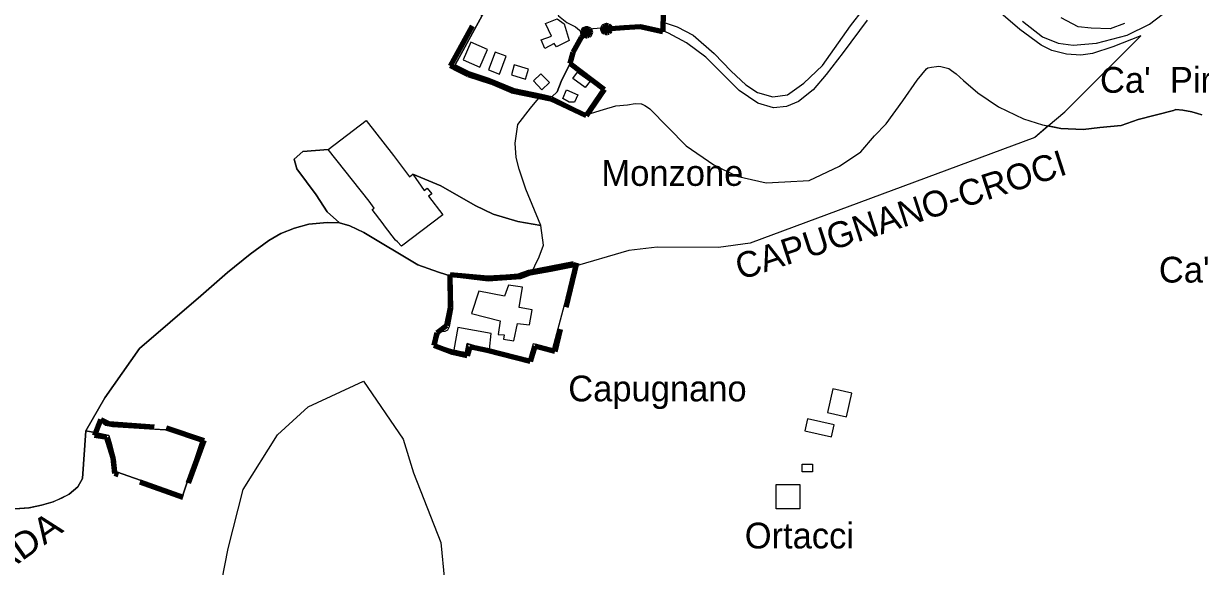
# Model space of a CAD drawing. Extents: x 645880 to 658994, y 884400 to 894744.
# Drawn here: x 655748 to 656523, y 891174 to 891532 of the extents above; entities that cross this region are included whole.
import ezdxf
from ezdxf.enums import TextEntityAlignment as Align

# ---------------------------------------------------------------- set-up
doc = ezdxf.new("R2010")
doc.units = 0
doc.header["$LTSCALE"] = 10
doc.header["$PDMODE"] = 32
doc.header["$PDSIZE"] = 5
doc.linetypes.add('MEDIUM_DASHED', pattern=[4.5, 3, -1.5])
for name, color, linetype, lineweight in [('1', 7, 'Continuous', 25), ('15', 7, 'MEDIUM_DASHED', 100), ('16', 7, 'Continuous', 25), ('17', 7, 'Continuous', 25), ('18', 7, 'Continuous', 25), ('3', 7, 'Continuous', 25), ('38', 7, 'Continuous', 25), ('55', 7, 'Continuous', 25), ('6', 7, 'Continuous', 25), ('7', 7, 'Continuous', 25), ('8', 7, 'Continuous', 25), ('9', 7, 'Continuous', 25)]:
    doc.layers.add(name, color=color, linetype=linetype, lineweight=lineweight)
doc.layers.add('60', color=7, linetype='Continuous')

msp = doc.modelspace()

# ---------------------------------------------------------------- linework, layer by layer
at = {"layer": '1'}
for points in [[(656030.07, 891364.83), (656030.07, 891364.83), (656053.81, 891361.98), (656075.35, 891363.51), (656081.59, 891365.81), (656091.47, 891367.73), (656095.2, 891368.25), (656110.65, 891371.26), (656096.25, 891317.09), (656083.35, 891320.35)], [(656025.35, 891328.76), (656027.21, 891329.63), (656028.2, 891331.74), (656030.42, 891343.51), (656030.07, 891364.83)], [(656083.35, 891320.35), (656080.48, 891310.57), (656053.24, 891316.44), (656040.31, 891320.04), (656039.04, 891314.08), (656031.74, 891315.79), (656019.56, 891319.7), (656021.84, 891328.41), (656025.35, 891328.76)]]:
    msp.add_lwpolyline(points, dxfattribs=at)
for points in [[(656047.54, 891355.11), (656042.82, 891340.46), (656061.62, 891335.43), (656060.31, 891326.5), (656064.2, 891326.2), (656063.89, 891323.36), (656070.66, 891322.42), (656073.03, 891333.88), (656080.89, 891332.82), (656082.83, 891342.69), (656074.12, 891344.32), (656076.36, 891357.65), (656067.07, 891358.99), (656064.52, 891351.73)], [(656033.8, 891331.14), (656031.13, 891316.41), (656038.81, 891314.63), (656039.97, 891320.62), (656054.66, 891316.73), (656055.83, 891327.09)]]:
    msp.add_lwpolyline(points, close=True, dxfattribs=at)
at = {"layer": '15'}
for points in [[(656129.47, 891579.99), (656132.2, 891583.96), (656168.33, 891581.97), (656169.33, 891554.49), (656168.83, 891526.01), (656153.99, 891529.49), (656143.37, 891528.83), (656131.76, 891527.95)], [(656118.62, 891525.84), (656115.09, 891522.49), (656109.61, 891512.47), (656107.56, 891505.27), (656130.23, 891488.12), (656118.29, 891470.76), (656094.96, 891481.82), (656069.3, 891487.05), (656055.47, 891492.82), (656040.55, 891497.87), (656033.97, 891501.06), (656028.99, 891503.72), (656048.16, 891538.46), (656068.74, 891558.16), (656089.63, 891562.66), (656099.28, 891564.15), (656113.39, 891564.39), (656119.58, 891557.21), (656125.76, 891571.08), (656129.47, 891579.99)], [(656026.59, 891332.41), (656028.86, 891344.41), (656028.67, 891365.99), (656053.32, 891363.87), (656065.65, 891364.45), (656073.93, 891365.22), (656080.67, 891367.73), (656112.06, 891373.7), (656097.62, 891315.31), (656084.52, 891318.78)], [(656084.52, 891318.78), (656081.44, 891308.76), (656053.07, 891316.06), (656041.57, 891318.4), (656039.84, 891312.42), (656030.21, 891314.73), (656018.27, 891319.36), (656020.15, 891327.7), (656026.59, 891332.41)]]:
    msp.add_lwpolyline(points, dxfattribs=at)
msp.add_lwpolyline([(655798.59, 891270.53), (655803.8, 891267.92), (655841.5, 891265), (655866.37, 891256.7), (655852.71, 891219.14), (655807.7, 891234.92), (655806.56, 891245.16), (655802.49, 891258.66), (655794.37, 891259.96)], close=True, dxfattribs=at)
for p in [(656131.76, 891527.95), (656118.62, 891525.84)]:
    msp.add_point(p, dxfattribs=at)
at = {"layer": '16'}
msp.add_line((655788.66, 891263.09), (655786.45, 891231.66), dxfattribs=at)
for points in [[(656523.95, 891471.33), (656521.12, 891472.25), (656517.45, 891473.36), (656511.53, 891474.41), (656506.87, 891474.96), (656505.37, 891474.15), (656482.13, 891468.34), (656470.86, 891464.44), (656456.84, 891462.98), (656445.81, 891461.61), (656431.13, 891462.3), (656422.82, 891464.05)], [(656422.82, 891464.05), (656413.94, 891456.5), (656226.36, 891386.67), (656205.54, 891383.87)], [(655947.74, 891400.48), (655935.57, 891399.18), (655926.2, 891396.68)], [(655971.82, 891393.72), (655962.62, 891398.23), (655955.78, 891400.14), (655947.74, 891400.48)], [(655926.2, 891396.68), (655917.16, 891393.03), (655909.15, 891388.41), (655896.94, 891379.46), (655881.89, 891367.38), (655864.3, 891352.05), (655824.04, 891317.31), (655801.05, 891284.78), (655788.66, 891263.09)], [(656030.07, 891364.83), (656021.02, 891367.61), (656007.43, 891372.44), (655971.82, 891393.72)], [(656205.54, 891383.87), (656165.13, 891384.18), (656146.48, 891382), (656108.81, 891370.85), (656110.65, 891371.26), (656096.25, 891317.09), (656083.35, 891320.35), (656080.48, 891310.57), (656053.24, 891316.44), (656039.97, 891320.62), (656038.81, 891314.63), (656031.74, 891315.79), (656019.56, 891319.7), (656021.84, 891328.41), (656025.35, 891328.76)], [(656025.35, 891328.76), (656027.21, 891329.63), (656028.2, 891331.74), (656030.42, 891343.51), (656030.07, 891364.83)], [(655876.33, 891153.86), (655882.51, 891185.32), (655892.3, 891224.32), (655914.98, 891260.33), (655935.09, 891278.84), (655971.69, 891295.84), (655997.73, 891257.52), (656004.47, 891235.26), (656022.57, 891189.45), (656025.05, 891164.29)], [(655786.45, 891231.66), (655783.44, 891226.13), (655777.71, 891221.15)], [(655777.71, 891221.15), (655772.78, 891218.49), (655767.1, 891216.28)], [(655767.1, 891216.28), (655759.41, 891213.88), (655751.17, 891212.3), (655732.6, 891210.97), (655716.83, 891207.52), (655704.46, 891206.35)]]:
    msp.add_lwpolyline(points, dxfattribs=at)
msp.add_lwpolyline([(655788.66, 891263.09), (655795.69, 891261.6), (655798.99, 891268.87), (655801.68, 891266.83), (655806.17, 891265.96), (655841.22, 891263.75), (655864.61, 891256.59), (655852.58, 891220.65), (655808.89, 891235.87), (655807.95, 891244.39), (655805.12, 891255.5), (655803.7, 891259.85), (655795.69, 891261.6)], close=True, dxfattribs=at)
at = {"layer": '17'}
for points in [[(656078.47, 891422.3), (656074.29, 891435.57), (656072.29, 891443.27), (656071.65, 891452.77), (656073.24, 891465.01), (656081.57, 891475.88), (656089.03, 891484.77), (656071.19, 891488.48), (656054.45, 891495.4), (656041.28, 891499.66), (656031.95, 891504.45), (656049.79, 891536.92), (656026.15, 891549.44), (656015.9, 891559.7), (656007.97, 891578.31), (655999.02, 891581.54)], [(656168.45, 891532.73), (656178.27, 891529.33), (656188.91, 891523.83), (656202.65, 891511.81), (656213.98, 891500.13), (656223.59, 891491.2), (656231.15, 891486.04), (656241.45, 891483.29), (656251.06, 891484.67), (656261.71, 891492.23), (656274.07, 891503.91), (656292.61, 891530.02), (656301.19, 891541.01)], [(656483.94, 891523.47), (656477.61, 891520.97), (656465.41, 891516.18), (656451.93, 891511.82), (656444.38, 891510.79), (656434.76, 891511.47), (656425.15, 891513.88), (656418.28, 891517.31), (656404.21, 891527.62), (656390.13, 891539.65)], [(656405.92, 891533.11), (656418.97, 891522.8), (656429.27, 891518.69), (656439.23, 891517.31), (656454.68, 891518.69), (656474.94, 891523.84), (656489.57, 891531.26), (656497.95, 891537.46)], [(656166.51, 891527.84), (656154.23, 891530.47), (656122.64, 891528.13), (656116.65, 891525.08)], [(656303.6, 891533.81), (656287.8, 891512.5), (656276.47, 891498.07), (656267.89, 891487.77), (656258.28, 891480.21), (656250.38, 891476.77), (656241.79, 891476.08), (656231.49, 891479.17), (656219.1, 891487.46), (656197.15, 891509.4), (656184.42, 891518.93), (656172.58, 891525.28), (656166.51, 891527.84)], [(656473.18, 891531.71), (656463.61, 891528.13), (656451.23, 891528.51), (656442.51, 891529.38), (656431.26, 891535.26)], [(656116.65, 891525.08), (656109.5, 891512.33), (656107.17, 891504.21), (656130.01, 891487.68), (656118.99, 891471.57)], [(656422.82, 891464.06), (656433.72, 891473.33), (656483.94, 891523.47)], [(656217.59, 891430.94), (656237, 891426.53), (656249.34, 891427.21), (656265.34, 891428.01), (656285.18, 891437.55), (656299.29, 891446.97), (656308.37, 891457.56), (656315.94, 891465.5), (656327.12, 891480.54), (656336.51, 891494.21), (656342.69, 891501.8), (656343.43, 891502.42), (656345.81, 891502.91), (656349.22, 891503.24), (656350.71, 891503.37), (656352.01, 891503.2), (656357.3, 891501.85), (656359.07, 891500.65), (656362.23, 891498.43), (656367.03, 891494.07), (656376.54, 891485.85), (656390.16, 891476.76), (656406.48, 891468.84), (656418.98, 891464.86), (656422.82, 891464.06)], [(656217.59, 891430.94), (656237, 891426.53), (656249.34, 891427.21), (656265.34, 891428.01), (656285.18, 891437.55), (656299.29, 891446.97), (656308.37, 891457.56), (656315.94, 891465.5), (656327.12, 891480.54), (656336.51, 891494.21), (656342.69, 891501.8), (656343.43, 891502.42), (656345.81, 891502.91), (656349.22, 891503.24), (656350.71, 891503.37), (656352.01, 891503.2), (656357.3, 891501.85), (656359.07, 891500.65), (656362.23, 891498.43), (656367.03, 891494.07), (656376.54, 891485.85), (656390.16, 891476.76), (656406.48, 891468.84), (656418.98, 891464.86), (656422.82, 891464.06), (656422.77, 891464.02)], [(656422.77, 891464.02), (656413.94, 891456.5), (656226.36, 891386.67), (656205.54, 891383.87), (656165.13, 891384.18), (656146.48, 891382.01), (656108.81, 891370.86), (656095.2, 891368.25), (656091.47, 891367.73), (656081.59, 891365.81), (656087.34, 891377.65), (656090.3, 891385.37), (656088.48, 891398.33), (656078.47, 891422.3), (656074.29, 891435.57), (656072.29, 891443.27), (656071.65, 891452.77), (656073.24, 891465.01), (656081.57, 891475.88), (656089.03, 891484.77), (656095.78, 891483.3), (656118.99, 891471.57)], [(656118.99, 891471.57), (656129.71, 891474.95), (656137.93, 891477.26), (656145.68, 891477.91), (656150.56, 891478.82)], [(656118.99, 891471.57), (656129.71, 891474.95), (656137.93, 891477.26), (656145.68, 891477.91), (656150.56, 891478.82)], [(656150.56, 891478.82), (656154.66, 891478.69), (656154.91, 891478.59), (656156.9, 891477.64), (656158.85, 891476.4), (656160.19, 891475.34), (656184.15, 891451.05), (656202.46, 891438.51), (656217.59, 891430.94)], [(656150.56, 891478.82), (656154.66, 891478.69), (656154.91, 891478.59), (656156.9, 891477.64), (656158.85, 891476.4), (656160.19, 891475.34), (656184.15, 891451.05), (656202.46, 891438.51), (656217.59, 891430.94)], [(655948.23, 891448.48), (655973.43, 891467.57), (655991.42, 891444.51), (656001.81, 891430.58), (656004.03, 891432.15)], [(655948.23, 891448.48), (655931.52, 891447.11), (655925.89, 891442.19), (655927.65, 891435.85), (655940.31, 891418.61), (655947.69, 891407.35), (655955.78, 891400.14)], [(655948.23, 891448.48), (655931.52, 891447.11), (655925.89, 891442.19), (655927.65, 891435.85), (655940.31, 891418.61), (655947.69, 891407.35), (655955.78, 891400.14)], [(655955.78, 891400.14), (655947.69, 891407.35), (655940.31, 891418.61), (655927.65, 891435.85), (655925.89, 891442.19), (655931.52, 891447.11), (655948.23, 891448.48)], [(656088.48, 891398.33), (656073.25, 891401.01), (656057.07, 891405.94), (656045.12, 891411.57), (656022.61, 891424.59), (656004.03, 891432.15), (656011.54, 891421.4), (656013.65, 891423.03), (656016.53, 891419.26), (656014.51, 891417.68), (656023.82, 891405.38), (655996.54, 891384.72), (655993.99, 891387.65), (655992.62, 891388.74), (655985.51, 891398.14), (655984.51, 891399.47), (655977.33, 891408.97), (655978.58, 891409.88), (655975.35, 891414.49), (655948.23, 891448.48)], [(656004.03, 891432.15), (656022.61, 891424.59), (656045.12, 891411.57), (656057.07, 891405.94), (656073.25, 891401.01), (656088.48, 891398.33)], [(656004.03, 891432.15), (656022.61, 891424.59), (656045.12, 891411.57), (656057.07, 891405.94), (656073.25, 891401.01), (656088.48, 891398.33), (656078.47, 891422.3)], [(655926.2, 891396.68), (655935.57, 891399.18), (655947.74, 891400.48), (655955.78, 891400.14)], [(655955.78, 891400.14), (655962.62, 891398.23), (655971.82, 891393.72), (656007.43, 891372.44)], [(656081.59, 891365.81), (656087.34, 891377.65), (656090.3, 891385.37), (656088.48, 891398.33)], [(655896.94, 891379.46), (655909.15, 891388.41), (655917.16, 891393.03), (655926.2, 891396.68)], [(655777.72, 891221.15), (655783.44, 891226.13), (655786.45, 891231.66), (655788.66, 891263.09), (655801.05, 891284.78), (655824.05, 891317.31), (655864.3, 891352.06), (655881.89, 891367.38), (655896.94, 891379.46)], [(656007.43, 891372.44), (656021.02, 891367.61), (656030.07, 891364.83), (656053.81, 891361.98), (656075.35, 891363.51), (656081.59, 891365.81)], [(655759.41, 891213.88), (655767.1, 891216.28), (655777.72, 891221.15)], [(655680.94, 891204.83), (655692.21, 891204.64), (655704.46, 891206.35), (655715.79, 891207.43), (655732.6, 891210.97), (655751.18, 891212.3), (655759.41, 891213.88)]]:
    msp.add_lwpolyline(points, dxfattribs=at)
at = {"layer": '18'}
msp.add_lwpolyline([(655876.33, 891153.86), (655882.51, 891185.32), (655892.3, 891224.32), (655914.98, 891260.33), (655935.09, 891278.84), (655971.69, 891295.84), (655997.73, 891257.52), (656004.47, 891235.26), (656022.57, 891189.45), (656025.05, 891164.29)], dxfattribs=at)
at = {"layer": '3'}
for points in [[(656118.99, 891471.57), (656095.78, 891483.3), (656099.14, 891486.61), (656101.8, 891493.4), (656107.17, 891504.21), (656130.01, 891487.68)], [(656109.65, 891495.35), (656112.6, 891499.55), (656121.04, 891493.64), (656117.62, 891489.51)], [(656105.28, 891487.85), (656112.84, 891484.54), (656110.71, 891479.82), (656107.17, 891479.76), (656103.04, 891482.18)]]:
    msp.add_lwpolyline(points, close=True, dxfattribs=at)
at = {"layer": '38'}
msp.add_lwpolyline([(655992.62, 891388.74), (655985.51, 891398.14), (655984.51, 891399.47), (655977.33, 891408.97), (655978.58, 891409.88), (655975.35, 891414.49), (655948.23, 891448.48), (655973.43, 891467.57), (655991.42, 891444.51), (656001.81, 891430.58), (656004.03, 891432.15), (656011.54, 891421.4), (656013.65, 891423.03), (656016.53, 891419.26), (656014.51, 891417.68), (656023.82, 891405.38), (655996.54, 891384.72), (655993.99, 891387.65)], close=True, dxfattribs=at)
at = {"layer": '55'}
for points in [[(656046.16, 891546.93), (656049.79, 891536.92), (656031.95, 891504.45), (656041.28, 891499.66), (656054.45, 891495.4), (656071.19, 891488.48), (656089.03, 891484.77), (656095.78, 891483.3), (656118.99, 891471.57)], [(656150.56, 891478.82), (656154.66, 891478.69), (656154.91, 891478.59), (656156.9, 891477.64), (656158.85, 891476.4), (656160.19, 891475.34), (656184.15, 891451.05), (656202.46, 891438.51), (656217.59, 891430.94), (656237, 891426.53), (656249.34, 891427.21), (656265.34, 891428.01), (656285.18, 891437.55), (656299.29, 891446.97), (656308.37, 891457.56), (656315.94, 891465.5), (656327.12, 891480.54), (656336.51, 891494.21), (656342.69, 891501.8), (656343.43, 891502.42), (656345.81, 891502.91), (656349.22, 891503.24), (656350.71, 891503.37), (656352.01, 891503.2), (656357.3, 891501.85), (656359.07, 891500.65), (656362.23, 891498.43), (656367.03, 891494.07), (656376.54, 891485.85), (656390.16, 891476.76), (656406.48, 891468.84), (656418.98, 891464.86), (656431.13, 891462.3), (656445.81, 891461.61), (656456.84, 891462.98), (656470.86, 891464.44), (656482.13, 891468.34), (656505.37, 891474.15), (656506.87, 891474.96), (656511.53, 891474.41), (656517.45, 891473.36), (656521.12, 891472.25), (656523.95, 891471.33)], [(656118.99, 891471.57), (656129.71, 891474.95), (656137.93, 891477.26), (656145.68, 891477.91), (656150.56, 891478.82)]]:
    msp.add_lwpolyline(points, dxfattribs=at)
at = {"layer": '6'}
for points in [[(656280.91, 891290.64), (656277.42, 891275.02), (656289.98, 891272.21), (656293.47, 891287.83)], [(656264.12, 891270.86), (656262.37, 891263.05), (656279.94, 891259.11), (656281.69, 891266.93)], [(656260.59, 891241), (656267.59, 891241), (656267.59, 891236), (656260.59, 891236)], [(656243.63, 891227.63), (656259.13, 891227.63), (656259.13, 891211.63), (656243.63, 891211.63)]]:
    msp.add_lwpolyline(points, close=True, dxfattribs=at)
at = {"layer": '7'}
for points in [[(656091.63, 891531.61), (656099.18, 891534.75), (656103.77, 891531.35), (656107.12, 891520.5), (656098.75, 891516.31), (656097.29, 891518.52), (656091.09, 891515.12), (656088.66, 891520.88), (656095.4, 891523.24)], [(656042.42, 891519.41), (656037.21, 891507.7), (656048.16, 891502.83), (656053.37, 891514.54)], [(656058.34, 891512.72), (656053.95, 891501.01), (656061.25, 891498.27), (656065.65, 891509.98)], [(656071, 891504.27), (656069.05, 891497.82), (656078.39, 891494.98), (656080.34, 891501.43)], [(656088.55, 891498.51), (656083.61, 891493.72), (656089.2, 891487.96), (656094.14, 891492.75)]]:
    msp.add_lwpolyline(points, close=True, dxfattribs=at)
at = {"layer": '8'}
for points in [[(656116.64, 891525.08), (656109.5, 891512.33), (656107.17, 891504.21), (656101.8, 891493.4), (656099.14, 891486.61), (656095.78, 891483.3), (656089.03, 891484.77), (656071.19, 891488.48), (656054.45, 891495.4), (656041.28, 891499.66), (656031.95, 891504.45), (656049.79, 891536.92), (656070.37, 891556.62), (656092.04, 891560.61)], [(656092.04, 891560.61), (656094.12, 891553.01), (656097.51, 891542.51), (656100.05, 891536.75), (656105.64, 891532.34), (656111.22, 891529.46), (656116.64, 891525.08)]]:
    msp.add_lwpolyline(points, dxfattribs=at)
at = {"layer": '9'}
msp.add_lwpolyline([(655807.95, 891244.39), (655808.89, 891235.87), (655852.58, 891220.65), (655864.61, 891256.59), (655841.22, 891263.75), (655820.96, 891264.79), (655806.17, 891265.96), (655801.68, 891266.83), (655798.99, 891268.87), (655795.69, 891261.6), (655803.7, 891259.85), (655805.12, 891255.5)], close=True, dxfattribs=at)

# ---------------------------------------------------------------- texts
at = {"layer": '60'}
for s, p in [("Ca'  Pirolino", (656517.87, 891485.91)), ('Monzone', (656175.18, 891424.54)), ("Ca'  Marcucci", (656564.24, 891360.78)), ('Capugnano', (656165.31, 891282.43)), ('Ortacci', (656258.84, 891185.43))]:
    msp.add_text(s, height=17, dxfattribs=at).set_placement(p, align=Align.CENTER)
msp.add_text('CAPUGNANO-CROCI', height=17, rotation=17.956, dxfattribs=at).set_placement((656328.12, 891397.38), align=Align.CENTER)
at = {"layer": '60', "width": 1.1}
msp.add_text('STRADA', height=17, rotation=35.368, dxfattribs=at).set_placement((655733.4, 891167.59), align=Align.CENTER)

doc.saveas('drawing.dxf')
